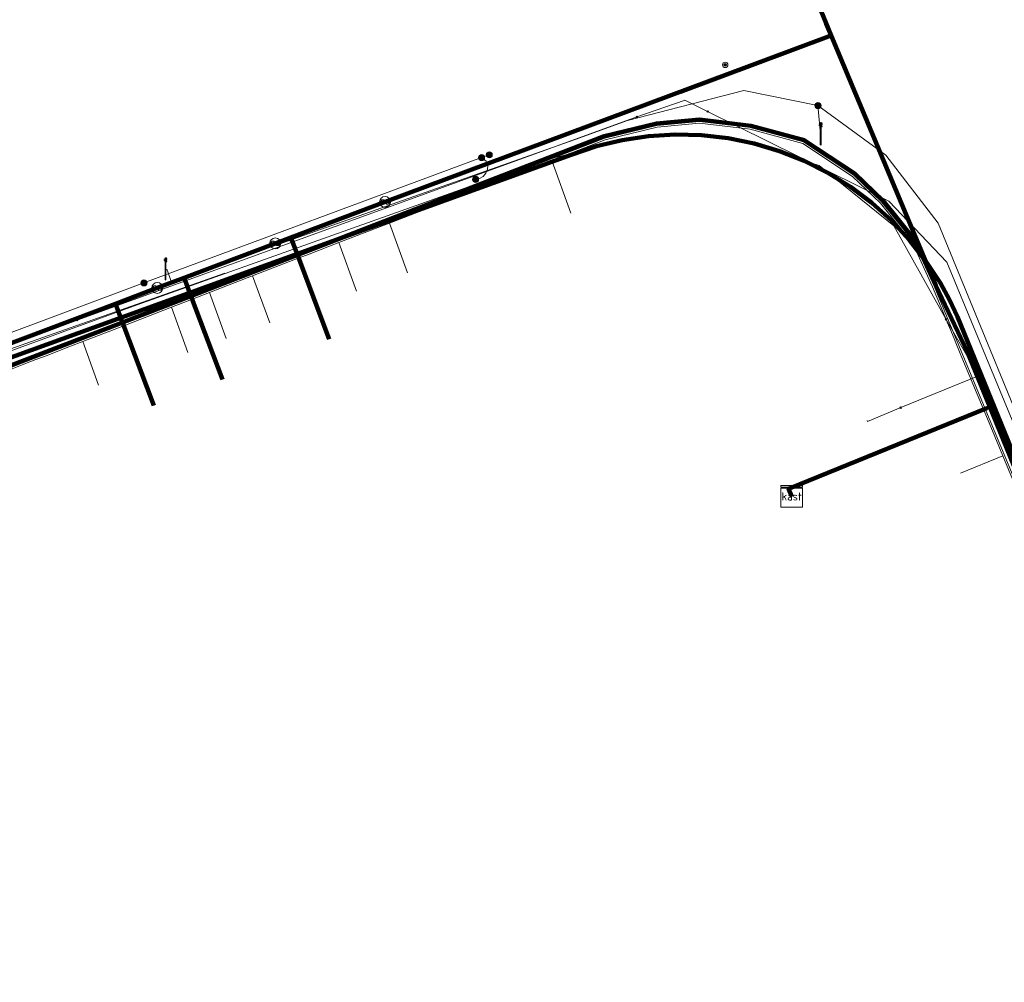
# Model space of a CAD drawing. Extents: x 152558 to 154479, y 462974 to 463683.
# Tile 591 of 638: x 154268 to 154304, y 463349 to 463384. Entities that reach past the tile are written whole.
import ezdxf
from ezdxf.enums import TextEntityAlignment as Align
from ezdxf.lldxf.tags import DXFTag

# ---------------------------------------------------------------- set-up
doc = ezdxf.new("R2010")
doc.units = 0
doc.header["$LTSCALE"] = 0.2
doc.layers.get('0').update_dxf_attribs({"linetype": 'CONTINUOUS'})
for name, color, linetype, lineweight in [('B-RO-KL-DATA_COAXIAAL_17_ZIGGO BV-G', 90, 'KL-DATA-N', 18), ('B-RO-KL-DATA_COAXIAAL_7_ZIGGO BV-G', 90, 'KL-DATA-N', 18), ('B-RO-KL-DATA_HULPSTUK_KPN BV-S', 90, 'CONTINUOUS', 25), ('B-RO-KL-DATA_HULPSTUK_REGGEFIBER OPERATOR BV-S', 90, 'CONTINUOUS', 25), ('B-RO-KL-DATA_HULPSTUK_ZIGGO BV-S', 90, 'CONTINUOUS', 25), ('B-RO-KL-DATA_KABELBED_KPN BV-G', 90, 'CONTINUOUS', 100), ('B-RO-KL-DATA_KABELBED_ZIGGO BV-G', 90, 'CONTINUOUS', 100), ('B-RO-KL-DATA_MANTELBUIS_ZIGGO BV-G', 90, 'CONTINUOUS', 100), ('B-RO-KL-DATA_REGGEFIBER OPERATOR BV-G', 90, 'KL-DATA-N', 18), ('B-RO-KL-ET_LS_230 V_GEMEENTE AMERSFOORT-G', 190, 'KL-LS-N', 18), ('B-RO-KL-ET_LS_400 V_STEDIN NETBEHEER BV-G', 190, 'KL-LS-N', 18), ('B-RO-KL-ET_LS_GEMEENTE AMERSFOORT-S', 190, 'CONTINUOUS', 25), ('B-RO-KL-ET_LS_HULPSTUK_GEMEENTE AMERSFOORT-S', 190, 'CONTINUOUS', 25), ('B-RO-KL-ET_LS_HULPSTUK_STEDIN NETBEHEER BV-S', 190, 'CONTINUOUS', 25), ('B-RO-KL-ET_MS_10 KV_STEDIN NETBEHEER BV-G', 130, 'KL-MS-N', 18), ('B-RO-KL-GAS_LD_PVC_110_0.1 BAR_STEDIN NETBEHEER BV-G', 50, 'KL-GAS-LD-N', 18), ('B-RO-KL-WATER_110_VITENS-G', 170, 'KL-WATER-N', 18), ('B-RO-KL-WATER_160_VITENS-G', 170, 'KL-WATER-N', 18), ('B-RO-KL-WATER_HULPSTUK_GEMEENTE AMERSFOORT-S', 170, 'CONTINUOUS', 25), ('B-RO-KL-WATER_HULPSTUK_VITENS-S', 170, 'CONTINUOUS', 25), ('B-RO-OG-INFO_VITENS-S', 7, 'CONTINUOUS', 25)]:
    doc.layers.add(name, color=color, linetype=linetype, lineweight=lineweight)
doc.styles.add('NLCS-ISO', font='NLCS-ISO.ttf')
tags = doc.linetypes.add('KL-DATA-N', pattern='A,4,-1,[101,NLCS.SHX,S=0.5,R=0,X=0,Y=0],-1,4,-1,["D",Standard,S=1,R=0,X=-0.25,Y=-0.5],-1.5', length=12.5).pattern_tags.tags
tags[18] = DXFTag(74, 10)
tags = doc.linetypes.add('KL-GAS-LD-N', pattern='A,4,-1,[69,NLCS.SHX,S=0.5,R=0,X=0,Y=0],-1,4,-1,["L",Standard,S=1,R=0,X=0.25,Y=-0.5],-2', length=13).pattern_tags.tags
tags[18] = DXFTag(74, 10)
tags = doc.linetypes.add('KL-LS-N', pattern='A,4,-1,[103,NLCS.SHX,S=0.75,R=0,X=0,Y=0],-1,4,-1,["L",Standard,S=1,R=0,X=0,Y=-0.5],-2', length=13).pattern_tags.tags
tags[18] = DXFTag(74, 10)
tags = doc.linetypes.add('KL-MS-N', pattern='A,4,-1,[103,NLCS.SHX,S=0.75,R=0,X=0,Y=0],-1,4,-1,["M",Standard,S=1,R=0,X=0,Y=-0.5],-2', length=13).pattern_tags.tags
tags[18] = DXFTag(74, 10)
doc.linetypes.add('KL-WATER-N', pattern='A,7,-0.5,[168,NLCS.SHX,S=0.75,R=0,X=0.75,Y=0],-2', length=9.5)

# ---------------------------------------------------------------- blocks, each defined once
blk = doc.blocks.new('SKL-WTB_HULP_MOF-SO')
at = {"linetype": 'ByBlock', "lineweight": 18}
h = blk.add_hatch(color=0, dxfattribs=at)
h.dxf.hatch_style = 1
h.paths.add_polyline_path([(-0.5625, 0, 1), (0.5625, 0, 1)])
at = {"color": 0, "linetype": 'ByBlock', "lineweight": 18}
blk.add_circle((0, 0), 0.5625, dxfattribs=at)
at = {"color": 0, "linetype": 'ByBlock', "lineweight": 18, "style": 'NLCS-ISO', "flags": 1}
for tag, p in [('TYPE', (1.5, 0)), ('LABEL', (1.5, -1.5)), ('OMSCHRIJVING', (1.5, -3))]:
    blk.add_attdef(tag, p, '', height=1, dxfattribs=at)
blk = doc.blocks.new('SKL-WTB_HULP_OVERLENGTE-SO')
at = {"color": 0, "linetype": 'ByBlock', "lineweight": 18}
for centre, radius in [((0, 0), 1), ((-0.42, 0), 0.417), ((0.42, 0), 0.417)]:
    blk.add_circle(centre, radius, dxfattribs=at)
at = {"color": 0, "linetype": 'ByBlock', "lineweight": 18, "style": 'NLCS-ISO', "flags": 1}
for tag, p in [('TYPE', (1.5, 0)), ('LABEL', (1.5, -1.5)), ('OMSCHRIJVING', (1.5, -3))]:
    blk.add_attdef(tag, p, '', height=1, dxfattribs=at)
blk = doc.blocks.new('SKL-WTB_HULP_KAST-SO')
at = {"color": 0, "linetype": 'ByBlock', "lineweight": 18}
for points in [[(-2, 2), (2, 2), (2, 1.68), (-2, 1.68)], [(-2, 1.52), (2, 1.52), (2, -2), (-2, -2)]]:
    blk.add_lwpolyline(points, close=True, dxfattribs=at)
at = {"color": 0, "linetype": 'ByBlock', "lineweight": 18, "style": 'NLCS-ISO'}
blk.add_text('kast', height=1.5, dxfattribs=at).set_placement((0, 0), align=Align.MIDDLE_CENTER)
at = {"color": 0, "linetype": 'ByBlock', "lineweight": 18, "style": 'NLCS-ISO', "flags": 1}
for tag, p in [('TYPE', (2.5, 0)), ('LABEL', (2.5, -1.5)), ('OMSCHRIJVING', (2.5, -3))]:
    blk.add_attdef(tag, p, '', height=1, dxfattribs=at)
blk = doc.blocks.new('SKL-WTB_HULP_OVERIG-SO')
at = {"color": 0, "linetype": 'ByBlock', "lineweight": 18}
for points in [[(-0.14, 0.14), (0.14, -0.14)], [(0.14, 0.14), (-0.14, -0.14)]]:
    blk.add_lwpolyline(points, dxfattribs=at)
at = {"color": 0, "linetype": 'ByBlock', "lineweight": 18, "style": 'NLCS-ISO', "flags": 1}
for tag, p in [('TYPE', (1.5, 0)), ('LABEL', (1.5, -1.5)), ('OMSCHRIJVING', (1.5, -3))]:
    blk.add_attdef(tag, p, '', height=1, dxfattribs=at)
blk = doc.blocks.new('SKL-WTB_HULP_CONTROLEELEMENT-SO')
at = {"linetype": 'ByBlock', "lineweight": 18}
h = blk.add_hatch(color=0, dxfattribs=at)
h.dxf.hatch_style = 1
edge = h.paths.add_edge_path()
edge.add_arc((0, 0), 0.25, 0, 360)
at = {"color": 0, "linetype": 'ByBlock', "lineweight": 18}
for radius in [0.5, 0.25]:
    blk.add_circle((0, 0), radius, dxfattribs=at)
at = {"color": 0, "linetype": 'ByBlock', "lineweight": 18, "style": 'NLCS-ISO', "flags": 1}
for tag, p in [('TYPE', (1.5, 0)), ('LABEL', (1.5, -1.5)), ('OMSCHRIJVING', (1.5, -3))]:
    blk.add_attdef(tag, p, '', height=1, dxfattribs=at)
blk = doc.blocks.new('SKL-ET_LS_MAST-SO')
for p, q in [((-0.05, 2.07), (0.05, 2.07)), ((-0.05, -2), (0.05, -2))]:
    blk.add_line(p, q)
for points in [[(-0.18, 1.76), (-0.22, 1.76), (-0.22, 1.84), (-0.18, 1.84), (-0.18, 1.79)], [(-0.05, -2), (-0.05, 2.07)], [(0.05, -2), (0.05, 2.07)], [(0.18, 1.92), (0.05, 1.92)], [(0.18, 1.89), (0.05, 1.89)], [(0.18, 1.89), (0.22, 1.89), (0.22, 1.97), (0.18, 1.97), (0.18, 1.92)], [(-0.18, 1.49), (-0.22, 1.49), (-0.22, 1.57), (-0.18, 1.57), (-0.18, 1.52)], [(-0.18, 1.79), (-0.05, 1.79)], [(-0.18, 1.76), (-0.05, 1.76)], [(-0.18, 1.52), (-0.05, 1.52)], [(-0.18, 1.49), (-0.05, 1.49)], [(0.18, 1.66), (0.05, 1.66)], [(0.18, 1.63), (0.05, 1.63)], [(0.18, 1.39), (0.05, 1.39)], [(0.18, 1.36), (0.05, 1.36)], [(0.18, 1.63), (0.22, 1.63), (0.22, 1.71), (0.18, 1.71), (0.18, 1.66)], [(0.18, 1.36), (0.22, 1.36), (0.22, 1.44), (0.18, 1.44), (0.18, 1.39)]]:
    blk.add_lwpolyline(points)
blk = doc.blocks.new('SOG-INFO_OVERIG-SO')
at = {"color": 0, "linetype": 'ByBlock', "lineweight": 18}
for points in [[(-0.14, 0.14), (0.14, -0.14)], [(0.14, 0.14), (-0.14, -0.14)]]:
    blk.add_lwpolyline(points, dxfattribs=at)
at = {"color": 0, "linetype": 'ByBlock', "lineweight": 18, "style": 'NLCS-ISO', "flags": 1}
for tag, p in [('TYPE', (1.5, 0)), ('LABEL', (1.5, -1.5)), ('OMSCHRIJVING', (1.5, -3))]:
    blk.add_attdef(tag, p, '', height=1, dxfattribs=at)

msp = doc.modelspace()

# ---------------------------------------------------------------- linework, layer by layer
at = {"layer": 'B-RO-KL-DATA_COAXIAAL_17_ZIGGO BV-G', "flags": 128}
for points in [[(154218.302, 463353.028), (154217.934, 463353.99), (154223.042, 463355.944), (154227.376, 463357.546), (154230.065, 463358.539), (154238.318, 463361.589), (154238.721, 463361.738), (154239.25, 463361.934), (154245.297, 463364.168), (154250.057, 463365.927), (154250.062, 463365.929), (154251.38, 463366.416), (154253.645, 463367.253), (154254.158, 463367.436), (154264.267, 463371.047), (154265.461, 463371.474), (154266.376, 463371.819), (154266.64, 463371.919), (154271.636, 463373.804), (154273.177, 463374.385), (154274.161, 463374.756), (154277.52, 463376.024), (154278.092, 463376.24), (154281.561, 463377.549), (154283.439, 463378.257), (154292.435, 463381.608), (154297.975, 463383.672), (154297.662, 463384.413), (154294.367, 463392.474), (154291.577, 463400.459), (154291.584, 463400.869), (154291.8, 463401.12), (154297.165, 463403.151), (154297.44, 463403.45), (154297.442, 463403.463), (154297.464, 463403.632), (154297.502, 463403.926), (154276.73, 463461.478), (154273.743, 463469.754), (154273.217, 463471.213), (154274.519, 463471.691), (154280.111, 463473.741), (154282.391, 463474.851), (154282.609, 463474.93), (154284.462, 463475.601), (154294.361, 463479.086), (154295.491, 463479.499), (154302.68, 463482.128), (154324.013, 463490.277), (154326.061, 463491.654), (154327.554, 463494.54), (154327.881, 463495.173), (154327.883, 463495.179), (154328.052, 463495.837), (154328.221, 463496.494), (154329.123, 463500), (154329.239, 463500.451), (154329.309, 463500.722), (154330.561, 463500), (154331.408, 463499.234), (154350.72, 463481.762), (154350.753, 463481.732), (154351.097, 463481.385), (154352.632, 463479.839), (154354.062, 463478.398), (154358.559, 463473.868), (154373.526, 463461.102), (154376.285, 463458.699), (154380.26, 463455.237), (154385.373, 463450.784), (154392.12, 463444.814), (154399.951, 463437.885)], [(154350.106, 463248.787), (154347.762, 463245.734), (154345.422, 463242.687), (154344.806, 463241.75), (154344.517, 463241.583), (154344.135, 463241.599), (154343.703, 463241.822), (154343.112, 463242.61), (154330.191, 463274.237), (154330.092, 463274.789), (154330.121, 463275.031), (154330.509, 463275.413), (154331.285, 463275.996), (154333.933, 463277.032), (154344.849, 463281.626), (154345.314, 463282.15), (154345.421, 463282.805), (154345.144, 463283.727), (154341.354, 463290.933), (154341.165, 463291.633), (154340.095, 463292.214), (154339.09, 463292.902), (154338.079, 463293.593), (154337.145, 463294.384), (154336.21, 463295.175), (154335.362, 463296.058), (154334.519, 463296.936), (154333.769, 463297.896), (154330.229, 463305.165), (154329.442, 463307.2), (154325.845, 463316.235), (154325.638, 463316.755), (154325.547, 463316.718), (154322.451, 463324.311), (154303.819, 463370.008), (154302.988, 463372.046), (154301.83, 463374.475), (154300.669, 463377.287), (154297.975, 463383.672), (154297.662, 463384.413), (154294.367, 463392.474), (154291.577, 463400.459), (154291.584, 463400.869), (154291.8, 463401.12), (154297.165, 463403.151), (154297.44, 463403.45), (154297.442, 463403.463), (154297.464, 463403.632), (154297.502, 463403.926), (154276.73, 463461.478), (154273.743, 463469.754), (154273.217, 463471.213), (154274.519, 463471.691), (154280.111, 463473.741), (154282.391, 463474.851), (154282.609, 463474.93), (154284.462, 463475.601), (154294.361, 463479.086), (154295.491, 463479.499), (154302.68, 463482.128), (154324.013, 463490.277), (154326.061, 463491.654), (154327.554, 463494.54), (154327.881, 463495.173), (154327.883, 463495.179), (154328.052, 463495.837), (154328.221, 463496.494), (154329.123, 463500), (154329.239, 463500.451), (154329.309, 463500.722), (154330.561, 463500), (154331.408, 463499.234), (154350.72, 463481.762), (154350.753, 463481.732), (154351.04, 463481.323), (154352.243, 463479.608), (154352.318, 463479.466), (154352.747, 463478.652), (154352.143, 463477.68), (154352.025, 463477.49), (154351.989, 463477.449), (154336.911, 463460.42), (154336.829, 463460.328), (154336.168, 463459.581), (154336.383, 463459.409), (154336.493, 463459.319), (154336.529, 463459.29)], [(154296.526, 463366.709), (154296.413, 463366.987), (154303.706, 463369.962), (154303.819, 463370.008), (154302.988, 463372.046), (154301.83, 463374.475), (154301.095, 463376.095), (154299.896, 463377.588), (154298.852, 463378.595), (154296.99, 463379.826), (154295.019, 463380.355), (154293.129, 463380.579), (154291.552, 463380.437), (154289.623, 463379.966), (154278.332, 463375.603), (154274.413, 463374.089), (154271.896, 463373.116), (154267.811, 463371.537), (154267.007, 463371.58), (154266.64, 463371.919), (154266.376, 463371.819), (154266.08, 463372.669), (154263.899, 463378.69), (154262.567, 463382.365), (154261.538, 463385.184), (154261.535, 463385.194), (154260.496, 463388.041), (154259.954, 463388.409), (154259.532, 463388.478), (154251.581, 463385.971), (154251.05, 463386.012), (154250.57, 463386.45), (154250.371, 463386.877), (154248.1, 463393.469)], [(154296.526, 463366.709), (154296.413, 463366.987), (154303.706, 463369.962), (154303.819, 463370.008), (154322.451, 463324.311), (154315.39, 463321.43), (154315.843, 463320.319)]]:
    msp.add_lwpolyline(points, dxfattribs=at)
at = {"layer": 'B-RO-KL-DATA_COAXIAAL_7_ZIGGO BV-G', "flags": 128}
for points in [[(154296.526, 463366.709), (154296.413, 463366.987), (154303.706, 463369.962), (154303.819, 463370.008), (154302.988, 463372.046), (154301.83, 463374.475), (154301.095, 463376.095), (154299.896, 463377.588), (154298.852, 463378.595), (154296.99, 463379.826), (154295.019, 463380.355), (154293.129, 463380.579), (154291.552, 463380.437), (154289.623, 463379.966), (154278.332, 463375.603), (154274.413, 463374.089), (154271.896, 463373.116), (154273.048, 463370.062)], [(154296.526, 463366.709), (154296.413, 463366.987), (154303.706, 463369.962), (154303.819, 463370.008), (154302.988, 463372.046), (154301.83, 463374.475), (154301.095, 463376.095), (154299.896, 463377.588), (154298.852, 463378.595), (154296.99, 463379.826), (154295.019, 463380.355), (154293.129, 463380.579), (154291.552, 463380.437), (154289.623, 463379.966), (154278.332, 463375.603), (154274.413, 463374.089), (154271.896, 463373.116), (154273.048, 463370.062)], [(154296.526, 463366.709), (154296.413, 463366.987), (154303.706, 463369.962), (154303.819, 463370.008), (154302.988, 463372.046), (154301.83, 463374.475), (154301.095, 463376.095), (154299.896, 463377.588), (154298.852, 463378.595), (154296.99, 463379.826), (154295.019, 463380.355), (154293.129, 463380.579), (154291.552, 463380.437), (154289.623, 463379.966), (154278.332, 463375.603), (154274.413, 463374.089), (154271.896, 463373.116), (154273.048, 463370.062)], [(154296.526, 463366.709), (154296.413, 463366.987), (154303.706, 463369.962), (154303.819, 463370.008), (154302.988, 463372.046), (154301.83, 463374.475), (154301.095, 463376.095), (154299.896, 463377.588), (154298.852, 463378.595), (154296.99, 463379.826), (154295.019, 463380.355), (154293.129, 463380.579), (154291.552, 463380.437), (154289.623, 463379.966), (154278.332, 463375.603), (154274.413, 463374.089), (154271.896, 463373.116), (154273.048, 463370.062)], [(154296.526, 463366.709), (154296.413, 463366.987), (154303.706, 463369.962), (154303.819, 463370.008), (154302.988, 463372.046), (154301.83, 463374.475), (154301.095, 463376.095), (154299.896, 463377.588), (154298.852, 463378.595), (154296.99, 463379.826), (154295.019, 463380.355), (154293.129, 463380.579), (154291.552, 463380.437), (154289.623, 463379.966), (154278.332, 463375.603), (154274.413, 463374.089), (154271.896, 463373.116), (154273.048, 463370.062)], [(154296.526, 463366.709), (154296.413, 463366.987), (154303.706, 463369.962), (154303.819, 463370.008), (154302.988, 463372.046), (154301.83, 463374.475), (154301.095, 463376.095), (154299.896, 463377.588), (154298.852, 463378.595), (154296.99, 463379.826), (154295.019, 463380.355), (154293.129, 463380.579), (154291.552, 463380.437), (154289.623, 463379.966), (154278.332, 463375.603), (154274.413, 463374.089), (154271.896, 463373.116), (154273.048, 463370.062)], [(154296.526, 463366.709), (154296.413, 463366.987), (154303.706, 463369.962), (154303.819, 463370.008), (154302.988, 463372.046), (154301.83, 463374.475), (154301.095, 463376.095), (154299.896, 463377.588), (154298.852, 463378.595), (154296.99, 463379.826), (154295.019, 463380.355), (154293.129, 463380.579), (154291.552, 463380.437), (154289.623, 463379.966), (154278.332, 463375.603), (154274.413, 463374.089), (154271.896, 463373.116), (154273.048, 463370.062)], [(154296.526, 463366.709), (154296.413, 463366.987), (154303.706, 463369.962), (154303.819, 463370.008), (154302.988, 463372.046), (154301.83, 463374.475), (154301.095, 463376.095), (154299.896, 463377.588), (154298.852, 463378.595), (154296.99, 463379.826), (154295.019, 463380.355), (154293.129, 463380.579), (154291.552, 463380.437), (154289.623, 463379.966), (154278.332, 463375.603), (154274.413, 463374.089), (154271.896, 463373.116), (154273.048, 463370.062)], [(154296.526, 463366.709), (154296.413, 463366.987), (154303.706, 463369.962), (154303.819, 463370.008), (154302.988, 463372.046), (154301.83, 463374.475), (154301.095, 463376.095), (154299.896, 463377.588), (154298.852, 463378.595), (154296.99, 463379.826), (154295.019, 463380.355), (154293.129, 463380.579), (154291.552, 463380.437), (154289.623, 463379.966), (154278.332, 463375.603), (154274.413, 463374.089), (154271.896, 463373.116), (154273.048, 463370.062)], [(154296.526, 463366.709), (154296.413, 463366.987), (154303.706, 463369.962), (154303.819, 463370.008), (154302.988, 463372.046), (154301.83, 463374.475), (154301.095, 463376.095), (154299.896, 463377.588), (154298.852, 463378.595), (154296.99, 463379.826), (154295.019, 463380.355), (154293.129, 463380.579), (154291.552, 463380.437), (154289.623, 463379.966), (154278.332, 463375.603), (154274.413, 463374.089), (154271.896, 463373.116), (154273.048, 463370.062)], [(154296.526, 463366.709), (154296.413, 463366.987), (154303.706, 463369.962), (154303.819, 463370.008), (154302.988, 463372.046), (154301.83, 463374.475), (154301.095, 463376.095), (154299.896, 463377.588), (154298.852, 463378.595), (154296.99, 463379.826), (154295.019, 463380.355), (154293.129, 463380.579), (154291.552, 463380.437), (154289.623, 463379.966), (154278.332, 463375.603), (154274.413, 463374.089), (154271.896, 463373.116), (154273.048, 463370.062)], [(154296.526, 463366.709), (154296.413, 463366.987), (154303.706, 463369.962), (154303.819, 463370.008), (154302.988, 463372.046), (154301.83, 463374.475), (154301.095, 463376.095), (154299.896, 463377.588), (154298.852, 463378.595), (154296.99, 463379.826), (154295.019, 463380.355), (154293.129, 463380.579), (154291.552, 463380.437), (154289.623, 463379.966), (154278.332, 463375.603), (154274.413, 463374.089), (154271.896, 463373.116), (154273.048, 463370.062)], [(154296.526, 463366.709), (154296.413, 463366.987), (154303.706, 463369.962), (154303.819, 463370.008), (154302.988, 463372.046), (154301.83, 463374.475), (154301.095, 463376.095), (154299.896, 463377.588), (154298.852, 463378.595), (154296.99, 463379.826), (154295.019, 463380.355), (154293.129, 463380.579), (154291.552, 463380.437), (154289.623, 463379.966), (154278.332, 463375.603), (154274.413, 463374.089), (154271.896, 463373.116), (154273.048, 463370.062)], [(154296.526, 463366.709), (154296.413, 463366.987), (154303.706, 463369.962), (154303.819, 463370.008), (154302.988, 463372.046), (154301.83, 463374.475), (154301.095, 463376.095), (154299.896, 463377.588), (154298.852, 463378.595), (154296.99, 463379.826), (154295.019, 463380.355), (154293.129, 463380.579), (154291.552, 463380.437), (154289.623, 463379.966), (154278.332, 463375.603), (154274.413, 463374.089), (154271.896, 463373.116), (154273.048, 463370.062)], [(154296.526, 463366.709), (154296.413, 463366.987), (154303.706, 463369.962), (154303.819, 463370.008), (154302.988, 463372.046), (154301.83, 463374.475), (154301.095, 463376.095), (154299.896, 463377.588), (154298.852, 463378.595), (154296.99, 463379.826), (154295.019, 463380.355), (154293.129, 463380.579), (154291.552, 463380.437), (154289.623, 463379.966), (154278.332, 463375.603), (154274.413, 463374.089), (154271.896, 463373.116), (154273.048, 463370.062)], [(154296.526, 463366.709), (154296.413, 463366.987), (154303.706, 463369.962), (154303.819, 463370.008), (154302.988, 463372.046), (154301.83, 463374.475), (154301.095, 463376.095), (154299.896, 463377.588), (154298.852, 463378.595), (154296.99, 463379.826), (154295.019, 463380.355), (154293.129, 463380.579), (154291.552, 463380.437), (154289.623, 463379.966), (154278.332, 463375.603), (154274.413, 463374.089), (154271.896, 463373.116), (154273.048, 463370.062)], [(154296.526, 463366.709), (154296.413, 463366.987), (154303.706, 463369.962), (154303.819, 463370.008), (154302.988, 463372.046), (154301.83, 463374.475), (154301.095, 463376.095), (154299.896, 463377.588), (154298.852, 463378.595), (154296.99, 463379.826), (154295.019, 463380.355), (154293.129, 463380.579), (154291.552, 463380.437), (154289.623, 463379.966), (154278.332, 463375.603), (154274.413, 463374.089), (154271.896, 463373.116), (154273.048, 463370.062)], [(154296.526, 463366.709), (154296.413, 463366.987), (154303.706, 463369.962), (154303.819, 463370.008), (154302.988, 463372.046), (154301.83, 463374.475), (154301.095, 463376.095), (154299.896, 463377.588), (154298.852, 463378.595), (154296.99, 463379.826), (154295.019, 463380.355), (154293.129, 463380.579), (154291.552, 463380.437), (154289.623, 463379.966), (154278.332, 463375.603), (154274.413, 463374.089), (154271.896, 463373.116), (154273.048, 463370.062)], [(154296.526, 463366.709), (154296.413, 463366.987), (154303.706, 463369.962), (154303.819, 463370.008), (154302.988, 463372.046), (154301.83, 463374.475), (154301.095, 463376.095), (154299.896, 463377.588), (154298.852, 463378.595), (154296.99, 463379.826), (154295.019, 463380.355), (154293.129, 463380.579), (154291.552, 463380.437), (154289.623, 463379.966), (154278.332, 463375.603), (154274.413, 463374.089), (154271.896, 463373.116), (154273.048, 463370.062)], [(154296.526, 463366.709), (154296.413, 463366.987), (154303.706, 463369.962), (154303.819, 463370.008), (154302.988, 463372.046), (154301.83, 463374.475), (154301.095, 463376.095), (154299.896, 463377.588), (154298.852, 463378.595), (154296.99, 463379.826), (154295.019, 463380.355), (154293.129, 463380.579), (154291.552, 463380.437), (154289.623, 463379.966), (154278.332, 463375.603), (154274.413, 463374.089), (154271.896, 463373.116), (154273.048, 463370.062)], [(154296.526, 463366.709), (154296.413, 463366.987), (154303.706, 463369.962), (154303.819, 463370.008), (154302.988, 463372.046), (154301.83, 463374.475), (154301.095, 463376.095), (154299.896, 463377.588), (154298.852, 463378.595), (154296.99, 463379.826), (154295.019, 463380.355), (154293.129, 463380.579), (154291.552, 463380.437), (154289.623, 463379.966), (154278.332, 463375.603), (154274.413, 463374.089), (154271.896, 463373.116), (154273.048, 463370.062)], [(154296.526, 463366.709), (154296.413, 463366.987), (154303.706, 463369.962), (154303.819, 463370.008), (154302.988, 463372.046), (154301.83, 463374.475), (154301.095, 463376.095), (154299.896, 463377.588), (154298.852, 463378.595), (154296.99, 463379.826), (154295.019, 463380.355), (154293.129, 463380.579), (154291.552, 463380.437), (154289.623, 463379.966), (154278.332, 463375.603), (154274.413, 463374.089), (154271.896, 463373.116), (154273.048, 463370.062)], [(154296.526, 463366.709), (154296.413, 463366.987), (154303.706, 463369.962), (154303.819, 463370.008), (154302.988, 463372.046), (154301.83, 463374.475), (154301.095, 463376.095), (154299.896, 463377.588), (154298.852, 463378.595), (154296.99, 463379.826), (154295.019, 463380.355), (154293.129, 463380.579), (154291.552, 463380.437), (154289.623, 463379.966), (154278.332, 463375.603), (154274.413, 463374.089), (154271.896, 463373.116), (154273.048, 463370.062)], [(154296.526, 463366.709), (154296.413, 463366.987), (154303.706, 463369.962), (154303.819, 463370.008), (154302.988, 463372.046), (154301.83, 463374.475), (154301.095, 463376.095), (154299.896, 463377.588), (154298.852, 463378.595), (154296.99, 463379.826), (154295.019, 463380.355), (154293.129, 463380.579), (154291.552, 463380.437), (154289.623, 463379.966), (154278.332, 463375.603), (154274.413, 463374.089), (154271.896, 463373.116), (154273.048, 463370.062)], [(154315.843, 463320.319), (154315.39, 463321.43), (154322.451, 463324.311), (154303.819, 463370.008), (154302.988, 463372.046), (154301.83, 463374.475), (154301.095, 463376.095), (154299.896, 463377.588), (154298.852, 463378.595), (154296.99, 463379.826), (154295.019, 463380.355), (154293.129, 463380.579), (154291.552, 463380.437), (154289.623, 463379.966), (154278.332, 463375.603), (154274.413, 463374.089), (154271.896, 463373.116), (154273.048, 463370.062)], [(154315.843, 463320.319), (154315.39, 463321.43), (154322.451, 463324.311), (154303.819, 463370.008), (154302.988, 463372.046), (154301.83, 463374.475), (154301.095, 463376.095), (154299.896, 463377.588), (154298.852, 463378.595), (154296.99, 463379.826), (154295.019, 463380.355), (154293.129, 463380.579), (154291.552, 463380.437), (154289.623, 463379.966), (154278.332, 463375.603), (154274.413, 463374.089), (154271.896, 463373.116), (154273.048, 463370.062)], [(154315.843, 463320.319), (154315.39, 463321.43), (154322.451, 463324.311), (154303.819, 463370.008), (154302.988, 463372.046), (154301.83, 463374.475), (154301.095, 463376.095), (154299.896, 463377.588), (154298.852, 463378.595), (154296.99, 463379.826), (154295.019, 463380.355), (154293.129, 463380.579), (154291.552, 463380.437), (154289.623, 463379.966), (154278.332, 463375.603), (154274.413, 463374.089), (154271.896, 463373.116), (154273.048, 463370.062)], [(154315.843, 463320.319), (154315.39, 463321.43), (154322.451, 463324.311), (154303.819, 463370.008), (154302.988, 463372.046), (154301.83, 463374.475), (154301.095, 463376.095), (154299.896, 463377.588), (154298.852, 463378.595), (154296.99, 463379.826), (154295.019, 463380.355), (154293.129, 463380.579), (154291.552, 463380.437), (154289.623, 463379.966), (154278.332, 463375.603), (154274.413, 463374.089), (154271.896, 463373.116), (154273.048, 463370.062)], [(154315.843, 463320.319), (154315.39, 463321.43), (154322.451, 463324.311), (154303.819, 463370.008), (154302.988, 463372.046), (154301.83, 463374.475), (154301.095, 463376.095), (154299.896, 463377.588), (154298.852, 463378.595), (154296.99, 463379.826), (154295.019, 463380.355), (154293.129, 463380.579), (154291.552, 463380.437), (154289.623, 463379.966), (154278.332, 463375.603), (154274.413, 463374.089), (154271.896, 463373.116), (154273.048, 463370.062)], [(154315.843, 463320.319), (154315.39, 463321.43), (154322.451, 463324.311), (154303.819, 463370.008), (154302.988, 463372.046), (154301.83, 463374.475), (154301.095, 463376.095), (154299.896, 463377.588), (154298.852, 463378.595), (154296.99, 463379.826), (154295.019, 463380.355), (154293.129, 463380.579), (154291.552, 463380.437), (154289.623, 463379.966), (154278.332, 463375.603), (154274.413, 463374.089), (154271.896, 463373.116), (154273.048, 463370.062)], [(154315.843, 463320.319), (154315.39, 463321.43), (154322.451, 463324.311), (154303.819, 463370.008), (154302.988, 463372.046), (154301.83, 463374.475), (154301.095, 463376.095), (154299.896, 463377.588), (154298.852, 463378.595), (154296.99, 463379.826), (154295.019, 463380.355), (154293.129, 463380.579), (154291.552, 463380.437), (154289.623, 463379.966), (154278.332, 463375.603), (154274.413, 463374.089), (154271.896, 463373.116), (154273.048, 463370.062)], [(154315.843, 463320.319), (154315.39, 463321.43), (154322.451, 463324.311), (154303.819, 463370.008), (154302.988, 463372.046), (154301.83, 463374.475), (154301.095, 463376.095), (154299.896, 463377.588), (154298.852, 463378.595), (154296.99, 463379.826), (154295.019, 463380.355), (154293.129, 463380.579), (154291.552, 463380.437), (154289.623, 463379.966), (154278.332, 463375.603), (154274.413, 463374.089), (154271.896, 463373.116), (154273.048, 463370.062)], [(154315.843, 463320.319), (154315.39, 463321.43), (154322.451, 463324.311), (154303.819, 463370.008), (154302.988, 463372.046), (154301.83, 463374.475), (154301.095, 463376.095), (154299.896, 463377.588), (154298.852, 463378.595), (154296.99, 463379.826), (154295.019, 463380.355), (154293.129, 463380.579), (154291.552, 463380.437), (154289.623, 463379.966), (154278.332, 463375.603), (154274.413, 463374.089), (154271.896, 463373.116), (154273.048, 463370.062)], [(154315.843, 463320.319), (154315.39, 463321.43), (154322.451, 463324.311), (154303.819, 463370.008), (154302.988, 463372.046), (154301.83, 463374.475), (154301.095, 463376.095), (154299.896, 463377.588), (154298.852, 463378.595), (154296.99, 463379.826), (154295.019, 463380.355), (154293.129, 463380.579), (154291.552, 463380.437), (154289.623, 463379.966), (154278.332, 463375.603), (154274.413, 463374.089), (154271.896, 463373.116), (154273.048, 463370.062)], [(154315.843, 463320.319), (154315.39, 463321.43), (154322.451, 463324.311), (154303.819, 463370.008), (154302.988, 463372.046), (154301.83, 463374.475), (154301.095, 463376.095), (154299.896, 463377.588), (154298.852, 463378.595), (154296.99, 463379.826), (154295.019, 463380.355), (154293.129, 463380.579), (154291.552, 463380.437), (154289.623, 463379.966), (154278.332, 463375.603), (154274.413, 463374.089), (154271.896, 463373.116), (154273.048, 463370.062)], [(154315.843, 463320.319), (154315.39, 463321.43), (154322.451, 463324.311), (154303.819, 463370.008), (154302.988, 463372.046), (154301.83, 463374.475), (154301.095, 463376.095), (154299.896, 463377.588), (154298.852, 463378.595), (154296.99, 463379.826), (154295.019, 463380.355), (154293.129, 463380.579), (154291.552, 463380.437), (154289.623, 463379.966), (154278.332, 463375.603), (154274.413, 463374.089), (154271.896, 463373.116), (154273.048, 463370.062)], [(154315.843, 463320.319), (154315.39, 463321.43), (154322.451, 463324.311), (154303.819, 463370.008), (154302.988, 463372.046), (154301.83, 463374.475), (154301.095, 463376.095), (154299.896, 463377.588), (154298.852, 463378.595), (154296.99, 463379.826), (154295.019, 463380.355), (154293.129, 463380.579), (154291.552, 463380.437), (154289.623, 463379.966), (154278.332, 463375.603), (154274.413, 463374.089), (154271.896, 463373.116), (154273.048, 463370.062)], [(154315.843, 463320.319), (154315.39, 463321.43), (154322.451, 463324.311), (154303.819, 463370.008), (154302.988, 463372.046), (154301.83, 463374.475), (154301.095, 463376.095), (154299.896, 463377.588), (154298.852, 463378.595), (154296.99, 463379.826), (154295.019, 463380.355), (154293.129, 463380.579), (154291.552, 463380.437), (154289.623, 463379.966), (154278.332, 463375.603), (154274.413, 463374.089), (154271.896, 463373.116), (154273.048, 463370.062)], [(154315.843, 463320.319), (154315.39, 463321.43), (154322.451, 463324.311), (154303.819, 463370.008), (154302.988, 463372.046), (154301.83, 463374.475), (154301.095, 463376.095), (154299.896, 463377.588), (154298.852, 463378.595), (154296.99, 463379.826), (154295.019, 463380.355), (154293.129, 463380.579), (154291.552, 463380.437), (154289.623, 463379.966), (154278.332, 463375.603), (154274.413, 463374.089), (154271.896, 463373.116), (154273.048, 463370.062)], [(154315.843, 463320.319), (154315.39, 463321.43), (154322.451, 463324.311), (154303.819, 463370.008), (154302.988, 463372.046), (154301.83, 463374.475), (154301.095, 463376.095), (154299.896, 463377.588), (154298.852, 463378.595), (154296.99, 463379.826), (154295.019, 463380.355), (154293.129, 463380.579), (154291.552, 463380.437), (154289.623, 463379.966), (154278.332, 463375.603), (154274.413, 463374.089), (154271.896, 463373.116), (154273.048, 463370.062)], [(154315.843, 463320.319), (154315.39, 463321.43), (154322.451, 463324.311), (154303.819, 463370.008), (154302.988, 463372.046), (154301.83, 463374.475), (154301.095, 463376.095), (154299.896, 463377.588), (154298.852, 463378.595), (154296.99, 463379.826), (154295.019, 463380.355), (154293.129, 463380.579), (154291.552, 463380.437), (154289.623, 463379.966), (154278.332, 463375.603), (154274.413, 463374.089), (154271.896, 463373.116), (154273.048, 463370.062)], [(154315.843, 463320.319), (154315.39, 463321.43), (154322.451, 463324.311), (154303.819, 463370.008), (154302.988, 463372.046), (154301.83, 463374.475), (154301.095, 463376.095), (154299.896, 463377.588), (154298.852, 463378.595), (154296.99, 463379.826), (154295.019, 463380.355), (154293.129, 463380.579), (154291.552, 463380.437), (154289.623, 463379.966), (154278.332, 463375.603), (154274.413, 463374.089), (154271.896, 463373.116), (154273.048, 463370.062)], [(154315.843, 463320.319), (154315.39, 463321.43), (154322.451, 463324.311), (154303.819, 463370.008), (154302.988, 463372.046), (154301.83, 463374.475), (154301.095, 463376.095), (154299.896, 463377.588), (154298.852, 463378.595), (154296.99, 463379.826), (154295.019, 463380.355), (154293.129, 463380.579), (154291.552, 463380.437), (154289.623, 463379.966), (154278.332, 463375.603), (154274.413, 463374.089), (154271.896, 463373.116), (154273.048, 463370.062)], [(154315.843, 463320.319), (154315.39, 463321.43), (154322.451, 463324.311), (154303.819, 463370.008), (154302.988, 463372.046), (154301.83, 463374.475), (154301.095, 463376.095), (154299.896, 463377.588), (154298.852, 463378.595), (154296.99, 463379.826), (154295.019, 463380.355), (154293.129, 463380.579), (154291.552, 463380.437), (154289.623, 463379.966), (154278.332, 463375.603), (154274.413, 463374.089), (154271.896, 463373.116), (154273.048, 463370.062)], [(154315.843, 463320.319), (154315.39, 463321.43), (154322.451, 463324.311), (154303.819, 463370.008), (154302.988, 463372.046), (154301.83, 463374.475), (154301.095, 463376.095), (154299.896, 463377.588), (154298.852, 463378.595), (154296.99, 463379.826), (154295.019, 463380.355), (154293.129, 463380.579), (154291.552, 463380.437), (154289.623, 463379.966), (154278.332, 463375.603), (154274.413, 463374.089), (154271.896, 463373.116), (154273.048, 463370.062)], [(154315.843, 463320.319), (154315.39, 463321.43), (154322.451, 463324.311), (154303.819, 463370.008), (154302.988, 463372.046), (154301.83, 463374.475), (154301.095, 463376.095), (154299.896, 463377.588), (154298.852, 463378.595), (154296.99, 463379.826), (154295.019, 463380.355), (154293.129, 463380.579), (154291.552, 463380.437), (154289.623, 463379.966), (154278.332, 463375.603), (154274.413, 463374.089), (154271.896, 463373.116), (154273.048, 463370.062)], [(154315.843, 463320.319), (154315.39, 463321.43), (154322.451, 463324.311), (154303.819, 463370.008), (154302.988, 463372.046), (154301.83, 463374.475), (154301.095, 463376.095), (154299.896, 463377.588), (154298.852, 463378.595), (154296.99, 463379.826), (154295.019, 463380.355), (154293.129, 463380.579), (154291.552, 463380.437), (154289.623, 463379.966), (154278.332, 463375.603), (154274.413, 463374.089), (154271.896, 463373.116), (154273.048, 463370.062)], [(154315.843, 463320.319), (154315.39, 463321.43), (154322.451, 463324.311), (154303.819, 463370.008), (154302.988, 463372.046), (154301.83, 463374.475), (154301.095, 463376.095), (154299.896, 463377.588), (154298.852, 463378.595), (154296.99, 463379.826), (154295.019, 463380.355), (154293.129, 463380.579), (154291.552, 463380.437), (154289.623, 463379.966), (154278.332, 463375.603), (154274.413, 463374.089), (154271.896, 463373.116), (154273.048, 463370.062)], [(154218.302, 463353.028), (154217.934, 463353.99), (154223.042, 463355.944), (154227.376, 463357.546), (154230.065, 463358.539), (154238.318, 463361.589), (154238.721, 463361.738), (154239.25, 463361.934), (154245.297, 463364.168), (154250.057, 463365.927), (154250.062, 463365.929), (154251.38, 463366.416), (154253.645, 463367.253), (154254.158, 463367.436), (154264.267, 463371.047), (154265.461, 463371.474), (154266.376, 463371.819), (154266.64, 463371.919), (154267.007, 463371.58), (154267.811, 463371.537), (154271.896, 463373.116), (154274.413, 463374.089), (154278.332, 463375.603), (154278.092, 463376.24), (154281.561, 463377.549)], [(154277.52, 463376.024), (154278.092, 463376.24), (154278.332, 463375.603), (154274.413, 463374.089), (154271.896, 463373.116), (154267.811, 463371.537), (154267.007, 463371.58), (154266.64, 463371.919), (154266.376, 463371.819), (154265.461, 463371.474), (154264.267, 463371.047), (154254.158, 463367.436), (154253.645, 463367.253), (154251.38, 463366.416), (154250.062, 463365.929), (154250.057, 463365.927), (154245.297, 463364.168), (154239.25, 463361.934), (154238.721, 463361.738), (154238.318, 463361.589), (154230.065, 463358.539), (154227.376, 463357.546), (154223.042, 463355.944), (154217.934, 463353.99), (154218.302, 463353.028)], [(154273.177, 463374.385), (154274.161, 463374.756), (154274.413, 463374.089), (154271.896, 463373.116), (154267.811, 463371.537), (154267.007, 463371.58), (154266.64, 463371.919), (154266.376, 463371.819), (154265.461, 463371.474), (154264.267, 463371.047), (154254.158, 463367.436), (154253.645, 463367.253), (154251.38, 463366.416), (154250.062, 463365.929), (154250.057, 463365.927), (154245.297, 463364.168), (154239.25, 463361.934), (154238.721, 463361.738), (154238.318, 463361.589), (154230.065, 463358.539), (154227.376, 463357.546), (154223.042, 463355.944), (154217.934, 463353.99), (154218.302, 463353.028)]]:
    msp.add_lwpolyline(points, dxfattribs=at)
at = {"layer": 'B-RO-KL-DATA_KABELBED_KPN BV-G', "flags": 128}
for points in [[(154266.556, 463372.115), (154266.796, 463371.465), (154288.412, 463379.287), (154289.339, 463379.6), (154290.289, 463379.83), (154291.256, 463379.976), (154292.233, 463380.036), (154293.21, 463380.01), (154294.182, 463379.898), (154295.14, 463379.701), (154296.077, 463379.42), (154296.985, 463379.058), (154297.858, 463378.617), (154298.689, 463378.101), (154299.472, 463377.514), (154300.199, 463376.861), (154300.867, 463376.146), (154301.468, 463375.375), (154302, 463374.554)], [(154302, 463374.554), (154302.332, 463373.944), (154302.626, 463373.315), (154313.898, 463345.683)]]:
    msp.add_lwpolyline(points, dxfattribs=at)
at = {"layer": 'B-RO-KL-DATA_KABELBED_ZIGGO BV-G', "flags": 128}
for points in [[(154297.442, 463403.463), (154297.165, 463403.151), (154291.8, 463401.12), (154291.584, 463400.869), (154291.577, 463400.459), (154294.367, 463392.474), (154297.975, 463383.672)], [(154281.561, 463377.549), (154297.975, 463383.672)], [(154297.975, 463383.672), (154301.83, 463374.475)], [(154278.332, 463375.603), (154289.623, 463379.966), (154291.552, 463380.437), (154293.129, 463380.579), (154295.019, 463380.355), (154296.99, 463379.826), (154298.852, 463378.595), (154299.896, 463377.588), (154301.095, 463376.095), (154301.83, 463374.475)], [(154278.092, 463376.24), (154281.561, 463377.549)], [(154277.52, 463376.024), (154278.092, 463376.24)], [(154278.332, 463375.603), (154278.092, 463376.24)], [(154274.161, 463374.756), (154277.52, 463376.024)], [(154274.413, 463374.089), (154278.332, 463375.603)], [(154279.504, 463372.498), (154278.332, 463375.603)], [(154273.177, 463374.385), (154274.161, 463374.756)], [(154274.413, 463374.089), (154274.161, 463374.756)], [(154271.636, 463373.804), (154273.177, 463374.385)], [(154301.83, 463374.475), (154302.988, 463372.046), (154303.819, 463370.008)], [(154271.896, 463373.116), (154274.413, 463374.089)], [(154275.573, 463371.014), (154274.413, 463374.089)], [(154266.64, 463371.919), (154271.636, 463373.804)], [(154271.896, 463373.116), (154271.636, 463373.804)], [(154266.64, 463371.919), (154267.007, 463371.58), (154267.811, 463371.537), (154271.896, 463373.116)], [(154273.048, 463370.062), (154271.896, 463373.116)], [(154296.526, 463366.709), (154296.413, 463366.987), (154303.706, 463369.962)], [(154303.706, 463369.962), (154303.819, 463370.008)], [(154303.819, 463370.008), (154322.451, 463324.311)]]:
    msp.add_lwpolyline(points, dxfattribs=at)
at = {"layer": 'B-RO-KL-DATA_MANTELBUIS_ZIGGO BV-G', "flags": 128}
msp.add_lwpolyline([(154292.435, 463381.608), (154297.975, 463383.672), (154297.799, 463384.102)], dxfattribs=at)
at = {"layer": 'B-RO-KL-DATA_REGGEFIBER OPERATOR BV-G', "flags": 128}
for points in [[(154182.149, 463382.677), (154183.427, 463382.061), (154184.305, 463379.892), (154197.558, 463347.394), (154198.181, 463346.552), (154199.7, 463346.547), (154201.303, 463347.06), (154203.01, 463347.884), (154227.434, 463357.162), (154230.088, 463358.166), (154235.256, 463360.11), (154242.693, 463362.668), (154244.331, 463363.396), (154251.902, 463366.221), (154252.027, 463366.32), (154272.44, 463373.765), (154287.394, 463379.091), (154291.524, 463380.043), (154294.472, 463379.87), (154297.534, 463378.889), (154300.288, 463376.671), (154302.207, 463373.228)], [(154302.207, 463373.228), (154303.397, 463371.144)], [(154300.538, 463369.977), (154303.397, 463371.144)], [(154319.833, 463322.632), (154322.691, 463323.798), (154303.397, 463371.144)], [(154299.313, 463369.467), (154300.538, 463369.977)], [(154299.3, 463369.5), (154299.313, 463369.467)]]:
    msp.add_lwpolyline(points, dxfattribs=at)
at = {"layer": 'B-RO-KL-ET_LS_230 V_GEMEENTE AMERSFOORT-G', "flags": 128}
for points in [[(154297.492, 463381.1), (154294.77, 463381.656), (154290.487, 463380.545), (154288.726, 463379.91), (154273.694, 463374.591), (154273.534, 463375.071)], [(154297.492, 463381.1), (154297.581, 463380.051)], [(154309.481, 463358.594), (154306.219, 463366.289), (154301.916, 463376.767), (154299.994, 463379.269), (154297.492, 463381.095)]]:
    msp.add_lwpolyline(points, dxfattribs=at)
at = {"layer": 'B-RO-KL-ET_LS_400 V_STEDIN NETBEHEER BV-G', "flags": 128}
for points in [[(154321.046, 463303.247), (154329.224, 463306.694), (154329.293, 463307.219), (154326.54, 463314.134), (154326.249, 463314.864), (154324.125, 463320.199), (154324.057, 463320.37), (154323.181, 463322.571), (154322.809, 463323.506), (154322.591, 463324.053), (154322.57, 463324.106), (154322.541, 463324.18), (154322.222, 463324.957), (154322.18, 463325.052), (154322.177, 463325.059), (154322.169, 463325.077), (154321.906, 463325.679), (154321.865, 463325.772), (154320.61, 463328.653), (154320.531, 463328.834), (154320.3, 463329.364), (154320.272, 463329.427), (154319.787, 463330.54), (154319.142, 463332.02), (154318.362, 463333.808), (154318.281, 463333.994), (154316.83, 463337.32), (154316.586, 463337.964), (154316.456, 463338.307), (154314.867, 463342.5), (154314.818, 463342.63), (154313.697, 463345.589), (154313.19, 463346.809), (154313.187, 463346.815), (154312.987, 463347.297), (154312.91, 463347.482), (154312.889, 463347.532), (154311.79, 463350.178), (154311.783, 463350.194), (154311.644, 463350.528), (154311.515, 463350.838), (154311.513, 463350.843), (154311.307, 463351.339), (154311.238, 463351.505), (154311.225, 463351.536), (154310.189, 463354.028), (154310.131, 463354.166), (154309.159, 463356.505), (154307.805, 463359.761), (154307.792, 463359.793), (154306.078, 463363.916), (154305.992, 463364.122), (154304.297, 463368.2), (154303.851, 463369.273), (154302.853, 463371.673), (154302.85, 463371.68), (154302.73, 463371.969), (154302.541, 463372.423), (154302.524, 463372.464), (154302.377, 463372.819), (154302.251, 463373.121), (154302.244, 463373.138), (154301.71, 463374.423), (154300.983, 463376.026), (154299.799, 463377.499), (154298.769, 463378.492), (154296.935, 463379.705), (154294.994, 463380.226), (154293.127, 463380.447), (154291.574, 463380.307), (154289.663, 463379.84), (154287.695, 463379.08), (154284.103, 463377.692), (154281.724, 463376.772), (154281.213, 463376.575), (154279.858, 463376.051), (154278.764, 463375.629), (154278.269, 463375.438), (154276.685, 463374.826), (154276.489, 463374.75), (154275.099, 463374.213), (154274.369, 463373.931), (154273.7, 463373.672), (154272.001, 463373.016), (154270.434, 463372.411), (154269.985, 463372.237), (154269.085, 463371.889), (154268.71, 463371.744), (154268.271, 463371.575), (154267.832, 463371.405), (154267.362, 463371.43), (154267.061, 463371.445), (154266.952, 463371.451), (154266.653, 463371.728), (154266.451, 463371.915), (154265.709, 463372.519), (154259.928, 463387.949), (154259.162, 463388.518), (154251.578, 463386.272), (154251.14, 463386.354), (154250.755, 463386.911), (154247.747, 463395.215)], [(154285.113, 463379.182), (154272.687, 463374.57)], [(154284.89, 463378.377), (154285.041, 463378.415), (154285.173, 463378.492), (154285.272, 463378.612), (154285.332, 463378.753), (154285.343, 463378.89), (154285.278, 463379.046), (154285.113, 463379.182)], [(154285.395, 463379.284), (154285.113, 463379.182)], [(154288.403, 463377.131), (154287.695, 463379.08)], [(154282.388, 463374.944), (154281.724, 463376.772)], [(154280.509, 463374.26), (154279.858, 463376.051)], [(154277.314, 463373.099), (154276.685, 463374.826)], [(154272.687, 463374.57), (154267.006, 463372.452), (154252.754, 463367.35), (154250.519, 463366.496), (154246.028, 463364.781), (154243.272, 463363.728), (154241.331, 463362.987), (154236.301, 463361.066), (154234.817, 463360.499), (154233.01, 463359.914), (154230.444, 463358.973), (154227.634, 463357.943), (154225.39, 463357.121), (154222.938, 463356.226), (154206.277, 463350.277), (154205.188, 463349.746)], [(154275.716, 463372.517), (154275.099, 463374.213)], [(154274.306, 463372.005), (154273.7, 463373.672)], [(154271.017, 463370.809), (154270.434, 463372.411)], [(154302.736, 463367.563), (154304.297, 463368.2)]]:
    msp.add_lwpolyline(points, dxfattribs=at)
at = {"layer": 'B-RO-KL-ET_MS_10 KV_STEDIN NETBEHEER BV-G', "flags": 128}
msp.add_lwpolyline([(154247.307, 463396.247), (154250.738, 463386.913), (154251.126, 463386.339), (154251.576, 463386.257), (154259.168, 463388.554), (154260.264, 463387.743), (154262.394, 463381.814), (154265.771, 463372.533), (154266.499, 463371.953), (154266.977, 463371.51), (154267.822, 463371.466), (154289.645, 463379.898), (154291.564, 463380.366), (154293.128, 463380.508), (154295.005, 463380.285), (154296.96, 463379.761), (154298.807, 463378.539), (154299.843, 463377.54), (154301.034, 463376.057), (154301.765, 463374.447), (154313.753, 463345.612), (154316.885, 463337.342), (154322.388, 463324.727), (154329.376, 463307.174), (154329.579, 463306.496), (154329.578, 463305.897), (154329.109, 463305.473), (154328.373, 463304.922), (154318.115, 463300.744), (154311.149, 463297.834), (154310.797, 463296.841), (154313.688, 463289.722), (154316.206, 463283.987), (154320.302, 463273.155), (154320.805, 463272.366), (154322.08, 463272.185), (154323.45, 463272.74)], dxfattribs=at)
at = {"layer": 'B-RO-KL-GAS_LD_PVC_110_0.1 BAR_STEDIN NETBEHEER BV-G', "flags": 128}
msp.add_lwpolyline([(154265.729, 463371.42), (154275.659, 463374.932)], dxfattribs=at)
at = {"layer": 'B-RO-KL-WATER_110_VITENS-G', "flags": 128}
msp.add_lwpolyline([(154319.094, 463334.563), (154307.325, 463363.024), (154305.551, 463367.314), (154302.233, 463375.338), (154300.099, 463377.584), (154293.43, 463380.877), (154292.592, 463381.291), (154292.566, 463381.282), (154290.831, 463380.679)], dxfattribs=at)
at = {"layer": 'B-RO-KL-WATER_160_VITENS-G', "flags": 128}
msp.add_lwpolyline([(154290.831, 463380.679), (154283.436, 463377.994), (154270.225, 463373.196), (154268.038, 463372.402), (154267.637, 463372.256), (154265.957, 463371.646)], dxfattribs=at)

# ---------------------------------------------------------------- block references
at = {"layer": 'B-RO-KL-DATA_HULPSTUK_KPN BV-S', "xscale": 0.2, "yscale": 0.2, "zscale": 0.2}
msp.add_blockref('SKL-WTB_HULP_OVERIG-SO', (154302, 463374.554), dxfattribs=at)
msp.add_blockref('SKL-WTB_HULP_OVERIG-SO', (154302, 463374.554), dxfattribs=at)
at = {"layer": 'B-RO-KL-DATA_HULPSTUK_REGGEFIBER OPERATOR BV-S', "xscale": 0.2, "yscale": 0.2, "zscale": 0.2}
for p in [(154302.207, 463373.228), (154300.539, 463369.978)]:
    msp.add_blockref('SKL-WTB_HULP_OVERIG-SO', p, dxfattribs=at)
at = {"layer": 'B-RO-KL-DATA_HULPSTUK_ZIGGO BV-S', "xscale": 0.2, "yscale": 0.2, "zscale": 0.2}
for name, p in [('SKL-WTB_HULP_OVERLENGTE-SO', (154281.561, 463377.549)), ('SKL-WTB_HULP_OVERLENGTE-SO', (154277.52, 463376.024)), ('SKL-WTB_HULP_OVERLENGTE-SO', (154273.177, 463374.385)), ('SKL-WTB_HULP_KAST-SO', (154296.526, 463366.709))]:
    msp.add_blockref(name, p, dxfattribs=at)
at = {"layer": 'B-RO-KL-ET_LS_GEMEENTE AMERSFOORT-S', "xscale": 0.2, "yscale": 0.2, "zscale": 0.2}
for p in [(154297.597, 463380.057), (154273.483, 463375.084)]:
    msp.add_blockref('SKL-ET_LS_MAST-SO', p, dxfattribs=at)
at = {"layer": 'B-RO-KL-ET_LS_HULPSTUK_GEMEENTE AMERSFOORT-S', "xscale": 0.2, "yscale": 0.2, "zscale": 0.2}
msp.add_blockref('SKL-WTB_HULP_MOF-SO', (154297.492, 463381.095), dxfattribs=at)
at = {"layer": 'B-RO-KL-ET_LS_HULPSTUK_STEDIN NETBEHEER BV-S', "xscale": 0.2, "yscale": 0.2, "zscale": 0.2}
for p in [(154285.113, 463379.182), (154285.395, 463379.284), (154284.89, 463378.377), (154272.687, 463374.57)]:
    msp.add_blockref('SKL-WTB_HULP_MOF-SO', p, dxfattribs=at)
at = {"layer": 'B-RO-KL-WATER_HULPSTUK_GEMEENTE AMERSFOORT-S', "xscale": 0.2, "yscale": 0.2, "zscale": 0.2}
msp.add_blockref('SKL-WTB_HULP_CONTROLEELEMENT-SO', (154294.078, 463382.595), dxfattribs=at)
at = {"layer": 'B-RO-KL-WATER_HULPSTUK_VITENS-S', "xscale": 0.2, "yscale": 0.2, "zscale": 0.2}
for p in [(154293.43, 463380.877), (154290.831, 463380.679), (154270.225, 463373.196)]:
    msp.add_blockref('SKL-WTB_HULP_OVERIG-SO', p, dxfattribs=at)
at = {"layer": 'B-RO-OG-INFO_VITENS-S', "xscale": 0.2, "yscale": 0.2, "zscale": 0.2}
msp.add_blockref('SOG-INFO_OVERIG-SO', (154270.225, 463373.196), dxfattribs=at)

doc.saveas('drawing.dxf')
